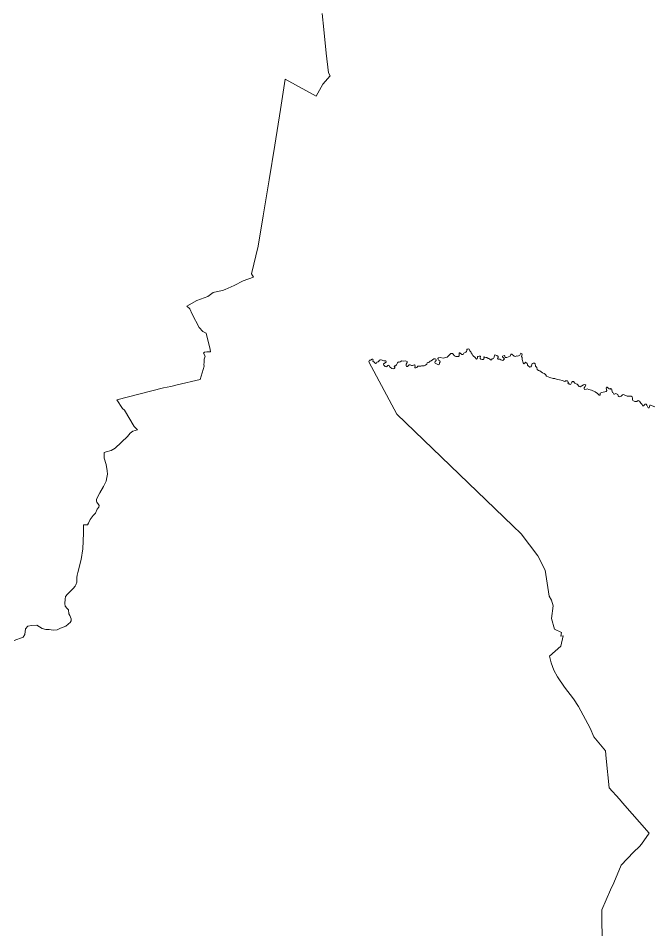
# Model space of a CAD drawing. Extents: x 369010 to 739155, y 6377141 to 6616555.
# Drawn here: x 579296 to 587551, y 6563565 to 6575383 of the extents above; entities that cross this region are included whole.
import ezdxf

# ---------------------------------------------------------------- set-up
doc = ezdxf.new("R2010")
doc.units = 0
doc.header["$LTSCALE"] = 40
doc.layers.add('1', color=7, linetype='Continuous', lineweight=13)

msp = doc.modelspace()

# ---------------------------------------------------------------- linework, layer by layer
at = {"layer": '1'}
for points in [[(580356.99, 6569222.44), (580403.17, 6569307.02), (580436.43, 6569372.56), (580447.69, 6569422.37), (580453.81, 6569463.42), (580449.18, 6569508.44), (580436.93, 6569592.35), (580411.28, 6569671.13), (580413.92, 6569748.42), (580439.91, 6569754.71), (580501.31, 6569774.4), (580553.11, 6569804.52), (580713.65, 6569956.29), (580749.4, 6569998.66), (580785.15, 6570022.49), (580846.05, 6570041.03), (580802.36, 6570082.07), (580675.42, 6570293.92), (580651.42, 6570316.92), (580578.6, 6570430.79), (581182.19, 6570584.54), (581230.35, 6570594.31), (581276.53, 6570604.24), (581361.43, 6570623.44), (581657.35, 6570693.28), (581711.81, 6570868.55), (581707.5, 6570889.4), (581711.81, 6570913.56), (581709.99, 6570956.6), (581722.89, 6570998.96), (581703.03, 6571034.38), (581714.29, 6571049.11), (581743.75, 6571055.07), (581794.56, 6571051.59), (581786.61, 6571084.36), (581734.81, 6571294.72), (581695.26, 6571316.57), (581646.1, 6571369.03), (581554.74, 6571543.8), (581526.11, 6571610.67), (581486.39, 6571647.57), (581617.47, 6571717.25), (581756.66, 6571773.19), (581829.81, 6571824.5), (581885.75, 6571835.42), (581949.97, 6571850.32), (581985.38, 6571861.24), (582098.75, 6571916.02), (582218.91, 6571974.61), (582349.82, 6572021.12), (582325.33, 6572064.81), (582413.05, 6572424.45), (582478.92, 6572818.68), (582554.55, 6573283.42), (582629.69, 6573734.25), (582701.85, 6574196.34), (582764.91, 6574591.23), (583163.94, 6574370.61), (583252.98, 6574525.52), (583346.49, 6574635.75), (583327.12, 6574676.3), (583296.51, 6574928.03), (583266.05, 6575237.19), (583243.71, 6575442.08)], [(583243.71, 6575442.08), (583266.05, 6575237.19), (583296.51, 6574928.03), (583327.12, 6574676.3), (583346.49, 6574635.75), (583252.98, 6574525.52), (583163.94, 6574370.61), (582764.91, 6574591.23), (582701.85, 6574196.34), (582629.69, 6573734.25), (582554.55, 6573283.42), (582478.92, 6572818.68), (582413.05, 6572424.45), (582325.33, 6572064.81), (582349.82, 6572021.12), (582218.91, 6571974.61), (582098.75, 6571916.02), (581985.38, 6571861.24), (581949.97, 6571850.32), (581885.75, 6571835.42), (581829.81, 6571824.5), (581756.66, 6571773.19), (581617.47, 6571717.25), (581486.39, 6571647.57), (581526.11, 6571610.67), (581554.74, 6571543.8), (581646.1, 6571369.03), (581695.26, 6571316.57), (581734.81, 6571294.72), (581786.61, 6571084.36), (581794.56, 6571051.59), (581743.75, 6571055.07), (581714.29, 6571049.11), (581703.03, 6571034.38), (581722.89, 6570998.96), (581709.99, 6570956.6), (581711.81, 6570913.56), (581707.5, 6570889.4), (581711.81, 6570868.55), (581657.35, 6570693.28), (581361.43, 6570623.44), (581276.53, 6570604.24), (581230.35, 6570594.31), (581182.19, 6570584.54), (580578.6, 6570430.79), (580651.42, 6570316.92), (580675.42, 6570293.92), (580802.36, 6570082.07), (580846.05, 6570041.03), (580785.15, 6570022.49), (580749.4, 6569998.66), (580713.65, 6569956.29), (580553.11, 6569804.52), (580501.31, 6569774.4)], [(584333.06, 6570871.36), (584340.34, 6570864.74), (584349.94, 6570864.24), (584371.79, 6570882.62), (584384.86, 6570882.95), (584403.07, 6570875.33), (584417.47, 6570873.68), (584428.55, 6570879.14), (584440.97, 6570884.27), (584447.42, 6570881.46), (584451.23, 6570870.53), (584446.76, 6570851.17), (584449.24, 6570845.05), (584458.84, 6570843.72), (584473.9, 6570850.84), (584487.97, 6570868.38), (584523.88, 6570867.89), (584532.99, 6570870.2), (584568.24, 6570870.2), (584584.46, 6570880.13), (584603.16, 6570893.54), (584607.79, 6570908.27), (584617.06, 6570913.9), (584624.18, 6570914.23), (584634.11, 6570917.37), (584645.7, 6570931.27), (584661.09, 6570937.89), (584695.68, 6570960.4), (584712.23, 6570962.22), (584718.85, 6570957.42), (584724.31, 6570947.33), (584723.32, 6570938.89), (584712.39, 6570925.65), (584705.44, 6570912.57), (584710.74, 6570906.28), (584753.27, 6570884.44), (584761.38, 6570889.24), (584768.33, 6570902.14), (584768.5, 6570911.41), (584775.28, 6570923.99), (584771.31, 6570934.09), (584755.59, 6570944.02), (584748.97, 6570953.45), (584746.82, 6570964.54), (584755.76, 6570976.46), (584774.13, 6570981.09), (584814.01, 6570970.83), (584831.23, 6570973.48), (584849.1, 6570981.26), (584864.99, 6570984.4), (584876.9, 6570990.69), (584913.81, 6571030.08), (584925.56, 6571032.07), (584938.97, 6571032.89), (584942.11, 6571027.27), (584963.3, 6571001.61), (584979.19, 6570992.68), (584999.21, 6570992.01), (585013.11, 6570994.5), (585021.55, 6571000.95), (585024.04, 6571007.9), (585020.73, 6571027.1), (585020.89, 6571037.03), (585025.36, 6571041.17), (585032.31, 6571039.51), (585056.64, 6571020.31), (585066.24, 6571017.17), (585074.35, 6571019.32), (585083.45, 6571037.53), (585107.12, 6571047.62), (585117.88, 6571057.39), (585122.02, 6571071.62), (585121.02, 6571081.22), (585123.34, 6571086.02), (585127.97, 6571089.16), (585137.24, 6571087.67), (585146.01, 6571091.15), (585152.96, 6571089), (585159.09, 6571066.16), (585166.04, 6571060.04), (585176.14, 6571052.26), (585176.63, 6571038.35), (585190.04, 6571023.46), (585198.15, 6571003.93), (585233.57, 6570973.81), (585240.35, 6570964.87), (585245.98, 6570959.41), (585254.58, 6570962.55), (585259.71, 6570973.15), (585258.89, 6570986.06), (585263.52, 6570992.84), (585283.05, 6570998.47), (585293.81, 6570998.14), (585299.44, 6570993.34), (585300.1, 6570986.72), (585293.81, 6570977.45), (585293.48, 6570968.02), (585303.41, 6570956.93), (585321.94, 6570952.29), (585335.35, 6570954.44)], [(585122.02, 6571071.62), (585117.88, 6571057.39), (585107.12, 6571047.62), (585083.45, 6571037.53), (585074.35, 6571019.32)], [(586037.42, 6570822.7), (586032.78, 6570848.36), (586014.91, 6570869.04), (586015.9, 6570881.29), (586008.95, 6570887.25), (586008.12, 6570898.67), (586002.17, 6570906.61), (585982.97, 6570907.44), (585971.88, 6570901.98), (585963.6, 6570869.37), (585954.5, 6570856.63), (585938.45, 6570855.31), (585917.92, 6570870.37), (585908.66, 6570880.79), (585908.66, 6570891.88), (585907.33, 6570903.8), (585884.49, 6570918.36), (585874.4, 6570904.3), (585863.31, 6570899.17), (585852.88, 6570911.08), (585841.79, 6570953.78), (585840.96, 6570981.26), (585834.01, 6570994), (585842.79, 6571021.47), (585837.65, 6571032.56), (585824.91, 6571035.21), (585809.68, 6571008.23), (585783.7, 6570998.63), (585770.79, 6571000.95), (585755.23, 6570991.68), (585737.36, 6570997.31), (585707.07, 6571022.47), (585699.29, 6571024.29), (585693, 6571017.34), (585685.23, 6570996.32), (585665.53, 6570986.22), (585643.52, 6570981.26), (585618.36, 6570981.26), (585615.05, 6570996.32), (585605.95, 6571003.6), (585583.44, 6570997.64), (585587.58, 6570983.9), (585595.85, 6570979.77), (585611.91, 6570963.38), (585602.31, 6570951.96), (585590.72, 6570939.05), (585564.24, 6570947.82), (585550.51, 6570957.92), (585542.23, 6570955.93), (585525.35, 6570956.43), (585522.04, 6570966.53), (585529.49, 6570979.43), (585528.49, 6570991.35), (585511.12, 6571004.59), (585487.28, 6571014.19), (585480.33, 6571007.41), (585476.36, 6570983.57), (585466.93, 6570967.02), (585451.04, 6570960.4), (585442.76, 6570949.31), (585431.18, 6570947.99), (585420.09, 6570959.41), (585409.33, 6570964.7), (585400.39, 6570966.19), (585384.01, 6570981.42), (585371.1, 6570978.11), (585352.89, 6570985.06), (585348.09, 6570987.88), (585344.78, 6570985.23), (585346.27, 6570970), (585342.63, 6570960.57), (585335.35, 6570954.44), (585321.94, 6570952.29), (585303.41, 6570956.93), (585293.48, 6570968.02), (585293.81, 6570977.45), (585300.1, 6570986.72), (585299.44, 6570993.34), (585293.81, 6570998.14), (585283.05, 6570998.47), (585263.52, 6570992.84), (585258.89, 6570986.06), (585259.71, 6570973.15), (585254.58, 6570962.55), (585245.98, 6570959.41), (585240.35, 6570964.87), (585233.57, 6570973.81), (585198.15, 6571003.93), (585190.04, 6571023.46), (585176.63, 6571038.35), (585176.14, 6571052.26), (585166.04, 6571060.04), (585159.09, 6571066.16), (585152.96, 6571089), (585146.01, 6571091.15), (585137.24, 6571087.67), (585127.97, 6571089.16), (585123.34, 6571086.02), (585121.02, 6571081.22), (585122.02, 6571071.62)], [(586881.65, 6563462.74), (586876.19, 6563667.8), (586875.03, 6563742.77), (586876.85, 6563809.97), (586933.79, 6563940.55), (586987.08, 6564068.82), (587030.94, 6564162.49), (587126.43, 6564391.71), (587285.98, 6564559.04), (587365.09, 6564633.35), (587389.75, 6564662.15), (587490.71, 6564805.14), (587145.14, 6565199.87), (587106.74, 6565247.2), (586972.18, 6565395), (586933.46, 6565774.83), (586924.52, 6565873.8), (586773.08, 6566057.51), (586723.93, 6566167.24), (586570.84, 6566451.08), (586505.46, 6566551.21), (586389.45, 6566702.65), (586300.74, 6566836.37), (586253.07, 6566922.93), (586217.65, 6567014.79), (586194.98, 6567102.17), (586342.61, 6567233.91), (586372.07, 6567366.98), (586340.95, 6567363.34), (586350.55, 6567412), (586262.34, 6567453.21), (586221.62, 6567593.06), (586241.65, 6567757.57), (586221.96, 6567831.22), (586190.67, 6567879.88), (586140.03, 6568220.65), (586043.21, 6568404.52), (585825.9, 6568689.52), (585720.15, 6568793.62), (584213.23, 6570245.26), (583849.79, 6570922.83), (583859.39, 6570945.84), (583869.81, 6570944.84), (583893.81, 6570956.26), (583902.09, 6570955.93), (583907.88, 6570948.98), (583903.41, 6570933.09), (583920.62, 6570918.69), (583936.51, 6570902.81), (583947.6, 6570904.3), (583955.38, 6570917.21), (583970.44, 6570924.49), (583980.7, 6570931.6), (583986.33, 6570942.86), (583999.07, 6570951.13), (584011.32, 6570950.31), (584020.92, 6570944.84), (584029.19, 6570940.71), (584043.76, 6570937.23), (584062.13, 6570937.4), (584072.22, 6570935.58), (584075.86, 6570928.46), (584072.72, 6570920.18), (584041.44, 6570895.86), (584040.12, 6570887.91), (584045.74, 6570878.31), (584060.47, 6570863.91), (584073.22, 6570859.44), (584084.8, 6570862.92), (584098.21, 6570875.99), (584106.48, 6570879.47), (584113.77, 6570875.17), (584119.39, 6570858.45), (584127.67, 6570853.82), (584148.36, 6570836.11), (584164.24, 6570832.8), (584179.64, 6570837.43), (584187.08, 6570845.87), (584186.59, 6570853.16), (584179.64, 6570864.08), (584185.26, 6570870.37), (584195.19, 6570872.52), (584207.77, 6570886.26), (584220.35, 6570908.76), (584228.29, 6570920.68), (584237.89, 6570924.16), (584246.66, 6570920.52), (584254.61, 6570921.51), (584278.44, 6570934.75), (584295.99, 6570932.1), (584327.27, 6570936.57), (584346.63, 6570925.81), (584346.13, 6570914.56), (584333.89, 6570894.03), (584333.06, 6570871.36)], [(584072.72, 6570920.18), (584075.86, 6570928.46), (584072.22, 6570935.58), (584062.13, 6570937.4), (584043.76, 6570937.23), (584029.19, 6570940.71), (584020.92, 6570944.84), (584011.32, 6570950.31), (583999.07, 6570951.13), (583986.33, 6570942.86), (583980.7, 6570931.6), (583970.44, 6570924.49), (583955.38, 6570917.21), (583947.6, 6570904.3), (583936.51, 6570902.81), (583920.62, 6570918.69), (583903.41, 6570933.09), (583907.88, 6570948.98), (583902.09, 6570955.93), (583893.81, 6570956.26), (583869.81, 6570944.84), (583859.39, 6570945.84), (583849.79, 6570922.83), (584213.23, 6570245.26), (585720.15, 6568793.62), (585825.9, 6568689.52), (586043.21, 6568404.52), (586140.03, 6568220.65), (586190.67, 6567879.88), (586221.96, 6567831.22), (586241.65, 6567757.57), (586221.62, 6567593.06), (586262.34, 6567453.21), (586350.55, 6567412), (586340.95, 6567363.34), (586372.07, 6567366.98), (586342.61, 6567233.91), (586194.98, 6567102.17), (586217.65, 6567014.79), (586253.07, 6566922.93), (586300.74, 6566836.37), (586389.45, 6566702.65), (586505.46, 6566551.21), (586570.84, 6566451.08), (586723.93, 6566167.24), (586773.08, 6566057.51), (586924.52, 6565873.8), (586933.46, 6565774.83), (586972.18, 6565395), (587106.74, 6565247.2), (587145.14, 6565199.87), (587490.71, 6564805.14), (587389.75, 6564662.15), (587365.09, 6564633.35), (587285.98, 6564559.04), (587126.43, 6564391.71), (587030.94, 6564162.49), (586987.08, 6564068.82), (586933.79, 6563940.55), (586876.85, 6563809.97), (586875.03, 6563742.77), (586876.19, 6563667.8), (586881.65, 6563462.74)], [(585074.35, 6571019.32), (585066.24, 6571017.17), (585056.64, 6571020.31), (585032.31, 6571039.51), (585025.36, 6571041.17), (585020.89, 6571037.03), (585020.73, 6571027.1), (585024.04, 6571007.9), (585021.55, 6571000.95), (585013.11, 6570994.5), (584999.21, 6570992.01), (584979.19, 6570992.68), (584963.3, 6571001.61), (584942.11, 6571027.27), (584938.97, 6571032.89), (584925.56, 6571032.07), (584913.81, 6571030.08), (584876.9, 6570990.69), (584864.99, 6570984.4), (584849.1, 6570981.26), (584831.23, 6570973.48), (584814.01, 6570970.83), (584774.13, 6570981.09), (584755.76, 6570976.46), (584746.82, 6570964.54), (584748.97, 6570953.45), (584755.59, 6570944.02), (584771.31, 6570934.09), (584775.28, 6570923.99), (584768.5, 6570911.41), (584768.33, 6570902.14), (584761.38, 6570889.24), (584753.27, 6570884.44), (584710.74, 6570906.28), (584705.44, 6570912.57), (584712.39, 6570925.65), (584723.32, 6570938.89), (584724.31, 6570947.33), (584718.85, 6570957.42), (584712.23, 6570962.22), (584695.68, 6570960.4), (584661.09, 6570937.89), (584645.7, 6570931.27), (584634.11, 6570917.37), (584624.18, 6570914.23), (584617.06, 6570913.9), (584607.79, 6570908.27), (584603.16, 6570893.54), (584584.46, 6570880.13), (584568.24, 6570870.2), (584532.99, 6570870.2), (584523.88, 6570867.89), (584487.97, 6570868.38), (584473.9, 6570850.84), (584458.84, 6570843.72), (584449.24, 6570845.05), (584446.76, 6570851.17), (584451.23, 6570870.53), (584447.42, 6570881.46), (584440.97, 6570884.27), (584428.55, 6570879.14), (584417.47, 6570873.68), (584403.07, 6570875.33), (584384.86, 6570882.95), (584371.79, 6570882.62), (584349.94, 6570864.24), (584340.34, 6570864.74), (584333.06, 6570871.36), (584333.89, 6570894.03), (584346.13, 6570914.56), (584346.63, 6570925.81), (584327.27, 6570936.57), (584295.99, 6570932.1), (584278.44, 6570934.75), (584254.61, 6570921.51), (584246.66, 6570920.52), (584237.89, 6570924.16), (584228.29, 6570920.68), (584220.35, 6570908.76), (584207.77, 6570886.26), (584195.19, 6570872.52), (584185.26, 6570870.37), (584179.64, 6570864.08), (584186.59, 6570853.16), (584187.08, 6570845.87), (584179.64, 6570837.43), (584164.24, 6570832.8), (584148.36, 6570836.11), (584127.67, 6570853.82), (584119.39, 6570858.45), (584113.77, 6570875.17), (584106.48, 6570879.47), (584098.21, 6570875.99), (584084.8, 6570862.92), (584073.22, 6570859.44), (584060.47, 6570863.91), (584045.74, 6570878.31), (584040.12, 6570887.91), (584041.44, 6570895.86), (584072.72, 6570920.18)], [(585335.35, 6570954.44), (585342.63, 6570960.57), (585346.27, 6570970), (585344.78, 6570985.23), (585348.09, 6570987.88), (585352.89, 6570985.06), (585371.1, 6570978.11), (585384.01, 6570981.42), (585400.39, 6570966.19), (585409.33, 6570964.7), (585420.09, 6570959.41), (585431.18, 6570947.99), (585442.76, 6570949.31), (585451.04, 6570960.4), (585466.93, 6570967.02), (585476.36, 6570983.57), (585480.33, 6571007.41), (585487.28, 6571014.19), (585511.12, 6571004.59), (585528.49, 6570991.35), (585529.49, 6570979.43), (585522.04, 6570966.53), (585525.35, 6570956.43), (585542.23, 6570955.93), (585550.51, 6570957.92), (585564.24, 6570947.82), (585590.72, 6570939.05), (585602.31, 6570951.96), (585611.91, 6570963.38), (585595.85, 6570979.77), (585587.58, 6570983.9), (585583.44, 6570997.64), (585605.95, 6571003.6), (585615.05, 6570996.32), (585618.36, 6570981.26), (585643.52, 6570981.26), (585665.53, 6570986.22), (585685.23, 6570996.32), (585693, 6571017.34), (585699.29, 6571024.29), (585707.07, 6571022.47), (585737.36, 6570997.31), (585755.23, 6570991.68), (585770.79, 6571000.95), (585783.7, 6570998.63), (585809.68, 6571008.23), (585824.91, 6571035.21), (585837.65, 6571032.56), (585842.79, 6571021.47), (585834.01, 6570994), (585840.96, 6570981.26), (585841.79, 6570953.78), (585852.88, 6570911.08), (585863.31, 6570899.17), (585874.4, 6570904.3), (585884.49, 6570918.36), (585907.33, 6570903.8), (585908.66, 6570891.88), (585908.66, 6570880.79), (585917.92, 6570870.37), (585938.45, 6570855.31), (585954.5, 6570856.63), (585963.6, 6570869.37), (585971.88, 6570901.98), (585982.97, 6570907.44), (586002.17, 6570906.61), (586008.12, 6570898.67), (586008.95, 6570887.25), (586015.9, 6570881.29), (586014.91, 6570869.04), (586032.78, 6570848.36), (586037.42, 6570822.7), (586051.16, 6570812.11), (586072.17, 6570804.83), (586104.28, 6570781.49), (586127.12, 6570772.22), (586141.85, 6570758.98), (586158.73, 6570735.15), (586199.12, 6570719.1), (586244.46, 6570705.86), (586266.48, 6570706.35), (586294.78, 6570695.26), (586327.88, 6570691.29), (586364.95, 6570682.52), (586380.51, 6570671.6), (586392.92, 6570670.11), (586402.02, 6570677.06), (586417.08, 6570677.89), (586429, 6570676.07), (586437.28, 6570661.5), (586443.73, 6570654.55), (586433.14, 6570644.95), (586439.1, 6570636.18), (586451.51, 6570635.85), (586462.93, 6570629.89), (586472.2, 6570632.54), (586484.44, 6570658.19), (586494.04, 6570665.97), (586505.96, 6570666.47), (586526.15, 6570647.27)], [(587565.52, 6570338.44), (587506.43, 6570360.45), (587497.33, 6570359.46), (587488.56, 6570326.03), (587479.45, 6570326.03), (587459.26, 6570360.95), (587451.98, 6570371.87), (587434.11, 6570371.87), (587428.98, 6570363.26), (587418.55, 6570352.67), (587402.99, 6570354), (587397.36, 6570367.4), (587383.13, 6570388.92), (587364.43, 6570414.9), (587347.88, 6570420.03), (587329.67, 6570406.29), (587302.53, 6570410.43), (587279.19, 6570423.18), (587273.24, 6570431.45), (587275.06, 6570452.47), (587269.6, 6570470.01), (587257.68, 6570479.12), (587205.55, 6570479.61), (587156.89, 6570497.82), (587142.32, 6570494.18), (587125.77, 6570476.8), (587109.22, 6570467.2), (587096.48, 6570471.83), (587087.71, 6570481.43), (587085.39, 6570500.63), (587055.76, 6570511.56), (587042.03, 6570501.96), (587031.44, 6570504.27), (587024.15, 6570519.33), (587015.88, 6570523.97), (587002.97, 6570571.14), (586992.87, 6570575.77), (586982.45, 6570570.31), (586969.54, 6570570.81), (586943.06, 6570593.15), (586935.61, 6570592.65), (586932.96, 6570583.55), (586940.24, 6570550.12), (586931.97, 6570538.2), (586874.7, 6570525.79), (586855.5, 6570514.87), (586856, 6570491.53), (586841.77, 6570489.71), (586818.93, 6570513.04), (586789.63, 6570535.88), (586740.15, 6570556.08), (586706.22, 6570563.85), (586684.7, 6570572.13), (586678.25, 6570568.82), (586652.6, 6570563.03), (586644.82, 6570570.81), (586645.65, 6570586.69), (586659.05, 6570601.92), (586666.33, 6570619.3), (586655.74, 6570627.08), (586636.05, 6570624.76), (586595.83, 6570600.43), (586580.6, 6570603.24), (586553.13, 6570633.53), (586542.7, 6570638), (586526.15, 6570647.27), (586505.96, 6570666.47), (586494.04, 6570665.97), (586484.44, 6570658.19), (586472.2, 6570632.54), (586462.93, 6570629.89), (586451.51, 6570635.85), (586439.1, 6570636.18), (586433.14, 6570644.95), (586443.73, 6570654.55), (586437.28, 6570661.5), (586429, 6570676.07), (586417.08, 6570677.89), (586402.02, 6570677.06), (586392.92, 6570670.11), (586380.51, 6570671.6), (586364.95, 6570682.52), (586327.88, 6570691.29), (586294.78, 6570695.26), (586266.48, 6570706.35), (586244.46, 6570705.86), (586199.12, 6570719.1), (586158.73, 6570735.15), (586141.85, 6570758.98), (586127.12, 6570772.22), (586104.28, 6570781.49), (586072.17, 6570804.83), (586051.16, 6570812.11), (586037.42, 6570822.7)], [(586526.15, 6570647.27), (586542.7, 6570638), (586553.13, 6570633.53), (586580.6, 6570603.24), (586595.83, 6570600.43), (586636.05, 6570624.76), (586655.74, 6570627.08), (586666.33, 6570619.3), (586659.05, 6570601.92), (586645.65, 6570586.69), (586644.82, 6570570.81), (586652.6, 6570563.03), (586678.25, 6570568.82), (586684.7, 6570572.13), (586706.22, 6570563.85), (586740.15, 6570556.08), (586789.63, 6570535.88), (586818.93, 6570513.04), (586841.77, 6570489.71), (586856, 6570491.53), (586855.5, 6570514.87), (586874.7, 6570525.79), (586931.97, 6570538.2), (586940.24, 6570550.12), (586932.96, 6570583.55), (586935.61, 6570592.65), (586943.06, 6570593.15), (586969.54, 6570570.81), (586982.45, 6570570.31), (586992.87, 6570575.77), (587002.97, 6570571.14), (587015.88, 6570523.97), (587024.15, 6570519.33), (587031.44, 6570504.27), (587042.03, 6570501.96), (587055.76, 6570511.56), (587085.39, 6570500.63), (587087.71, 6570481.43), (587096.48, 6570471.83), (587109.22, 6570467.2), (587125.77, 6570476.8), (587142.32, 6570494.18), (587156.89, 6570497.82), (587205.55, 6570479.61), (587257.68, 6570479.12), (587269.6, 6570470.01), (587275.06, 6570452.47), (587273.24, 6570431.45), (587279.19, 6570423.18), (587302.53, 6570410.43), (587329.67, 6570406.29), (587347.88, 6570420.03), (587364.43, 6570414.9), (587383.13, 6570388.92), (587397.36, 6570367.4), (587402.99, 6570354), (587418.55, 6570352.67), (587428.98, 6570363.26), (587434.11, 6570371.87), (587451.98, 6570371.87), (587459.26, 6570360.95), (587479.45, 6570326.03), (587488.56, 6570326.03), (587497.33, 6570359.46), (587506.43, 6570360.45), (587565.52, 6570338.44)], [(580501.31, 6569774.4), (580439.91, 6569754.71), (580413.92, 6569748.42), (580411.28, 6569671.13), (580436.93, 6569592.35), (580449.18, 6569508.44), (580453.81, 6569463.42), (580447.69, 6569422.37), (580436.43, 6569372.56), (580403.17, 6569307.02), (580356.99, 6569222.44), (580314.12, 6569141.35), (580310.65, 6569116.19), (580315.78, 6569100.3), (580339.28, 6569072.17), (580346.4, 6569058.93), (580341.27, 6569035.76), (580321.41, 6569009.11), (580297.41, 6568960.29), (580269.27, 6568928.01), (580228.72, 6568875.71), (580207.71, 6568829.7), (580196.45, 6568807.36), (580144.81, 6568807.36), (580144.81, 6568774.59), (580143.82, 6568698.29), (580134.39, 6568495.72), (580112.71, 6568358.35), (580069.84, 6568190.36), (580062.39, 6568152.79), (580057.1, 6568123.5), (580056.43, 6568064.91), (580045.84, 6568028.33), (580034.59, 6568010.29), (580008.27, 6567980.34), (579933.96, 6567909), (579911.62, 6567875.41), (579904.01, 6567842.47), (579901.85, 6567787.52), (579905.5, 6567753.1), (579929.49, 6567720.66), (579946.87, 6567704.28), (579952, 6567652.8), (579964.91, 6567632.45), (579982.79, 6567587.43), (579981.3, 6567561.94), (579976.17, 6567549.7), (579974.68, 6567546.22), (579912.78, 6567493.92), (579846.08, 6567465.12), (579801.72, 6567442.95), (579751.58, 6567442.28), (579699.28, 6567450.06), (579653.43, 6567450.06), (579607.75, 6567463.14), (579535.76, 6567503.85), (579466.41, 6567502.53), (579420.24, 6567490.45), (579388.96, 6567456.35), (579382.34, 6567384.36), (579358.84, 6567348.94), (579243.81, 6567304.58)], [(579243.81, 6567304.58), (579358.84, 6567348.94), (579382.34, 6567384.36), (579388.96, 6567456.35), (579420.24, 6567490.45), (579466.41, 6567502.53), (579535.76, 6567503.85), (579607.75, 6567463.14), (579653.43, 6567450.06), (579699.28, 6567450.06), (579751.58, 6567442.28), (579801.72, 6567442.95), (579846.08, 6567465.12), (579912.78, 6567493.92), (579974.68, 6567546.22), (579976.17, 6567549.7), (579981.3, 6567561.94), (579982.79, 6567587.43), (579964.91, 6567632.45), (579952, 6567652.8), (579946.87, 6567704.28), (579929.49, 6567720.66), (579905.5, 6567753.1), (579901.85, 6567787.52), (579904.01, 6567842.47), (579911.62, 6567875.41), (579933.96, 6567909), (580008.27, 6567980.34), (580034.59, 6568010.29), (580045.84, 6568028.33), (580056.43, 6568064.91), (580057.1, 6568123.5), (580062.39, 6568152.79), (580069.84, 6568190.36), (580112.71, 6568358.35), (580134.39, 6568495.72), (580143.82, 6568698.29), (580144.81, 6568774.59), (580144.81, 6568807.36), (580196.45, 6568807.36), (580207.71, 6568829.7), (580228.72, 6568875.71), (580269.27, 6568928.01), (580297.41, 6568960.29), (580321.41, 6569009.11), (580341.27, 6569035.76), (580346.4, 6569058.93), (580339.28, 6569072.17), (580315.78, 6569100.3), (580310.65, 6569116.19), (580314.12, 6569141.35), (580356.99, 6569222.44)]]:
    msp.add_lwpolyline(points, dxfattribs=at)

doc.saveas('drawing.dxf')
